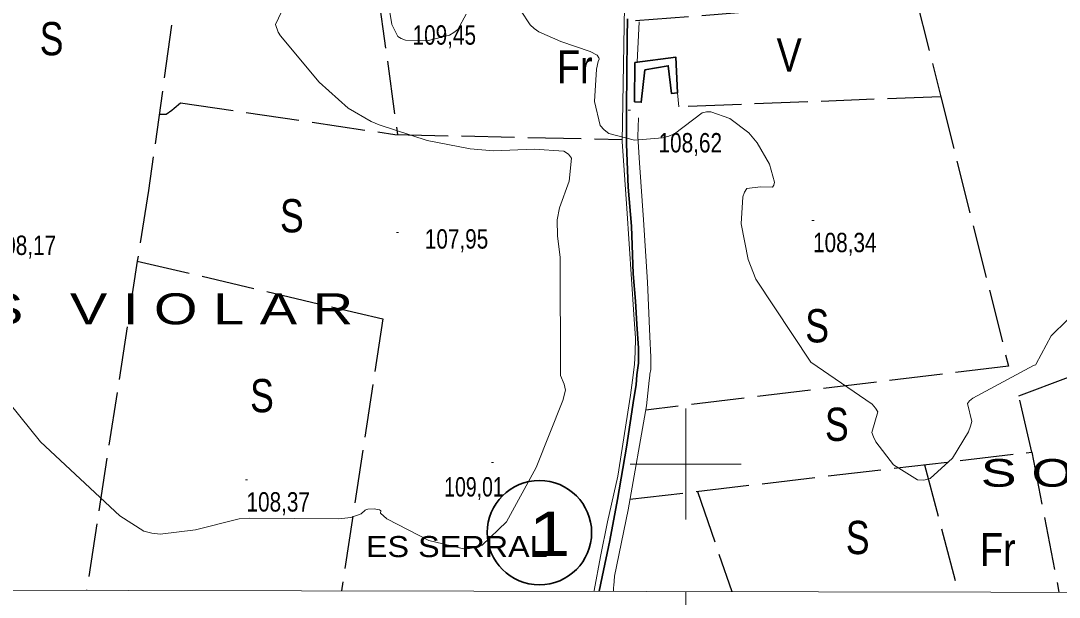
# Model space of a CAD drawing. Extents: x 483840 to 488445, y 4386047 to 4389027.
# Drawn here: x 486700.1 to 487168.5, y 4386439.9 to 4386699.9 of the extents above; entities that cross this region are included whole.
import ezdxf
from ezdxf.enums import TextEntityAlignment as Align

# ---------------------------------------------------------------- set-up
doc = ezdxf.new("R2010")
doc.units = 0
doc.header["$LTSCALE"] = 4
doc.linetypes.add('LONG_DASHED', pattern=[7.5, 6, -1.5])
for name, color, linetype, lineweight in [('1', 7, 'Continuous', 13), ('13', 7, 'Continuous', 25), ('25', 7, 'LONG_DASHED', 25), ('47', 7, 'Continuous', 35), ('51', 7, 'Continuous', 13), ('6', 7, 'Continuous', 35), ('7', 7, 'Continuous', 13), ('9', 7, 'Continuous', 13)]:
    doc.layers.add(name, color=color, linetype=linetype, lineweight=lineweight)
doc.layers.add('31', color=7, linetype='Continuous')
doc.layers.add('5', color=7, linetype='Continuous')

msp = doc.modelspace()

# ---------------------------------------------------------------- linework, layer by layer
at = {"layer": '1'}
for p, q in [((487000, 4386525), (487000, 4386475)), ((486975, 4386500), (487025, 4386500)), ((487000, 4386442.52), (487000, 4386371.17))]:
    msp.add_line(p, q, dxfattribs=at)
msp.add_lwpolyline([(484110.5, 4388760.3), (487685.8, 4388753.5), (487681.9, 4386441.2), (484105.5, 4386448.1)], close=True, dxfattribs=at)
at = {"layer": '25'}
for p, q in [((486861.33, 4386711.39), (486870.04, 4386648.61)), ((487107.7, 4386499.7), (487122.89, 4386442.28)), ((487005.32, 4386487.66), (487020.76, 4386442.48))]:
    msp.add_line(p, q, dxfattribs=at)
for points in [[(486792.48, 4386860.35), (486772.27, 4386727.67), (486757.8, 4386623.43), (486752.69, 4386591.54), (486729.8, 4386443.04)], [(486977.38, 4386700.06), (487103.9, 4386709.79), (487115.05, 4386665.66), (486996.73, 4386661.13)], [(487156.13, 4386505.4), (487150.19, 4386530.69), (487316.85, 4386594.04), (487303.8, 4386615.76), (487417.95, 4386674.05)], [(487115.05, 4386665.66), (487145.58, 4386544.12), (486982.01, 4386524.28)], [(486762.57, 4386657.74), (486765.72, 4386657.76), (486768.3, 4386659.6), (486769.36, 4386660.48), (486772.17, 4386662.99), (486868.84, 4386648.63), (486971.32, 4386646.35)], [(486752.69, 4386591.54), (486863.45, 4386565.49), (486844.73, 4386442.82)], [(486974.87, 4386484.08), (487156.13, 4386505.4), (487168.31, 4386442.19)]]:
    msp.add_lwpolyline(points, dxfattribs=at)
at = {"layer": '47'}
msp.add_lwpolyline([(486996.37, 4386667.44), (486995.62, 4386683.5), (486977.13, 4386681.07), (486976.95, 4386663.44), (486979.95, 4386663.17), (486981.59, 4386677.78), (486992.12, 4386679.65), (486993.66, 4386667.1)], close=True, dxfattribs=at)
at = {"layer": '51'}
for p, q in [((486978.97, 4386699.43), (486978.19, 4386681.29)), ((486996.37, 4386667.44), (486996.85, 4386661.14))]:
    msp.add_line(p, q, dxfattribs=at)
for points in [[(486861.33, 4386711.39), (486972.39, 4386706.35), (486971.29, 4386645.43)], [(486978.73, 4386656.21), (486978.38, 4386647.73), (486979.18, 4386635.87), (486980.92, 4386610.18), (486982.84, 4386582.09), (486983.91, 4386557.46), (486984.31, 4386548.23), (486984.23, 4386542.6), (486983.9, 4386540.58), (486983.81, 4386539.98), (486983.56, 4386537.66), (486982.34, 4386526.19), (486974.01, 4386479.27), (486967.96, 4386449.34), (486967.6, 4386444.99), (486967.51, 4386444.47), (486967.41, 4386442.67), (486967.4, 4386442.58)], [(486971.29, 4386645.43), (486973.49, 4386615.31), (486976.63, 4386567.47), (486977.38, 4386556.8), (486977.28, 4386550.35), (486976.98, 4386545.1), (486976.39, 4386540.09), (486975.06, 4386531.1), (486969.36, 4386494.56), (486964.71, 4386473.85), (486961.63, 4386458.21), (486958.79, 4386442.94), (486958.73, 4386442.6)]]:
    msp.add_lwpolyline(points, dxfattribs=at)
at = {"layer": '6'}
for points in [[(486973.72, 4386700.87), (486973.6, 4386692.29), (486973.36, 4386660.37), (486973.36, 4386644.22), (486974.13, 4386624.85), (486975.53, 4386607.28), (486976.28, 4386585.73), (486977.3, 4386573.44), (486977.9, 4386563.02), (486978.72, 4386552.25), (486978.69, 4386545.45), (486977.95, 4386540.19), (486977.6, 4386535.73), (486976.62, 4386529.49), (486973.38, 4386507.65), (486969.33, 4386483.98), (486965.73, 4386465.44)], [(486965.73, 4386465.44), (486962.27, 4386449.05), (486960.98, 4386442.59)]]:
    msp.add_lwpolyline(points, dxfattribs=at)
msp.add_circle((486934.04, 4386469.03), 23.55, dxfattribs=at)
at = {"layer": '7'}
for p, q in [((486974.07, 4386659.57), (486975.07, 4386659.57)), ((487056.95, 4386609.91), (487057.95, 4386609.91)), ((486869.51, 4386604.41), (486870.51, 4386604.41)), ((486912.37, 4386500.63), (486913.37, 4386500.63)), ((486801.43, 4386492.91), (486802.43, 4386492.91))]:
    msp.add_line(p, q, dxfattribs=at)
at = {"layer": '9'}
for points in [[(486862.78, 4386726.66), (486867.47, 4386698.25), (486870.17, 4386692.86), (486871.72, 4386691.93), (486873.63, 4386691.25), (486883.42, 4386690.84), (486893.45, 4386693.42), (486895.51, 4386694.63), (486897.25, 4386696.04), (486900.95, 4386702.95)], [(486671.05, 4386557), (486709.07, 4386510.04), (486744.81, 4386476.64), (486755.62, 4386469.68), (486759.19, 4386468.77), (486763.02, 4386468.3), (486778.94, 4386470.29), (486798.67, 4386475.22), (486803.34, 4386475.6), (486843.57, 4386475.23), (486849.01, 4386475.84), (486853.69, 4386477.57), (486855.42, 4386479.22), (486856.03, 4386479.5), (486856.7, 4386479.7), (486859.55, 4386479.82), (486861.95, 4386479.28), (486862.33, 4386479.08), (486862.58, 4386478.86), (486862.43, 4386477.85), (486865.19, 4386475.24), (486884.21, 4386465.47), (486900.55, 4386461.57), (486904.48, 4386462.14), (486908.15, 4386463.41), (486919.26, 4386473.95), (486932.57, 4386498.44), (486944.59, 4386528.72), (486945.78, 4386533.24), (486945.2, 4386535.98), (486943.49, 4386539.98), (486943.34, 4386593.29), (486942.19, 4386602.74), (486942, 4386610.2), (486943.13, 4386615.59), (486947.42, 4386627.56), (486948.51, 4386637.94), (486947.16, 4386639.74), (486945.11, 4386641.07), (486931.73, 4386641.98), (486913.35, 4386641.3), (486902.87, 4386642.17), (486883.38, 4386645.99), (486861.79, 4386652.98), (486858.1, 4386654.56), (486847.73, 4386660.48), (486834.69, 4386672.22), (486817.25, 4386693.21), (486816.22, 4386694.82), (486814.95, 4386698.29), (486822, 4386712.95)], [(486925.52, 4386704.74), (486929.8, 4386698.08), (486931.62, 4386696.49), (486933.73, 4386695.01), (486943.66, 4386690.61), (486956.9, 4386686.06), (486960.13, 4386684.35), (486960.9, 4386683.17), (486960.97, 4386682.86), (486960.99, 4386682.56), (486960.54, 4386681.55), (486959.78, 4386678.18), (486958.94, 4386663.46), (486961.45, 4386652.77), (486963.17, 4386650.7), (486965.35, 4386649.02), (486976.94, 4386646.15), (486989.57, 4386647.17), (486992.4, 4386647.93), (486994.94, 4386648.91), (487007.46, 4386658.47), (487009.37, 4386658.82), (487011.42, 4386658.81), (487019.96, 4386655.78), (487028.44, 4386649.34), (487032.32, 4386644.88), (487037.86, 4386635.19), (487040.03, 4386627.12), (487039.77, 4386625.82), (487039.14, 4386624.92), (487033.75, 4386625.08), (487027.65, 4386624.22), (487026.58, 4386622.68), (487025.77, 4386620.58), (487025.04, 4386608.3), (487028.15, 4386592.28), (487031.7, 4386583.33), (487056.41, 4386545.95), (487084.09, 4386526.93), (487085.62, 4386525.18), (487086.61, 4386523.6), (487084, 4386514.24), (487084.65, 4386512.25), (487085.77, 4386510), (487093.74, 4386499.68), (487104.54, 4386492.81), (487107.44, 4386492.73), (487110.31, 4386493.45), (487120.38, 4386502.6), (487127.49, 4386514.58), (487128.5, 4386517.08), (487129.1, 4386519.22), (487127.05, 4386527.25), (487128.01, 4386528.44), (487129.48, 4386529.77), (487156.81, 4386544.42), (487157.71, 4386544.69), (487157.87, 4386544.77), (487157.99, 4386544.86), (487158.09, 4386545.19), (487164.82, 4386557.8), (487172.18, 4386565.1)]]:
    msp.add_lwpolyline(points, dxfattribs=at)

# ---------------------------------------------------------------- texts
at = {"layer": '13', "width": 1.25}
msp.add_text('1', height=20, dxfattribs=at).set_placement((486938.62, 4386458.54), align=Align.CENTER)
at = {"layer": '31'}
for s, width, p in [('S', 0.8, (486714.03, 4386684.37)), ('V', 0.85, (487046.69, 4386677.04)), ('Fr', 0.85, (486949.99, 4386671.67)), ('S', 0.8, (486822.4, 4386604.48)), ('S', 0.8, (487059.3, 4386554.85)), ('S', 0.8, (486808.91, 4386523.35)), ('S', 0.8, (487068.18, 4386510.42)), ('S', 0.8, (487077.59, 4386459.35)), ('Fr', 0.85, (487140.79, 4386453.93))]:
    msp.add_text(s, height=15, dxfattribs=dict(at, width=width)).set_placement(p, align=Align.CENTER)
at = {"layer": '5'}
for s, height, width, p in [('E S   V I O L A R', 13.99, 1.35, (486660.54, 4386563.01)), ('S O N   G O R E T', 12.49, 1.45, (487133.09, 4386489.75)), ('ES SERRAL', 9.5, 1.15, (486855.76, 4386458))]:
    msp.add_text(s, height=height, dxfattribs=dict(at, width=width)).set_placement(p)
at = {"layer": '7'}
for s, width, p in [('109,45', 0.8, (486876.83, 4386689.15)), ('108,62', 0.8, (486987.77, 4386640.54)), ('107,95', 0.8, (486882.34, 4386597.16)), ('108,34', 0.8, (487057.45, 4386595.54)), ('108,17', 0.8, (486687.44, 4386594.3)), ('109,01', 0.75, (486891.1, 4386485.33)), ('108,37', 0.8, (486801.93, 4386478.54))]:
    msp.add_text(s, height=8.75, dxfattribs=dict(at, width=width)).set_placement(p)

doc.saveas('drawing.dxf')
